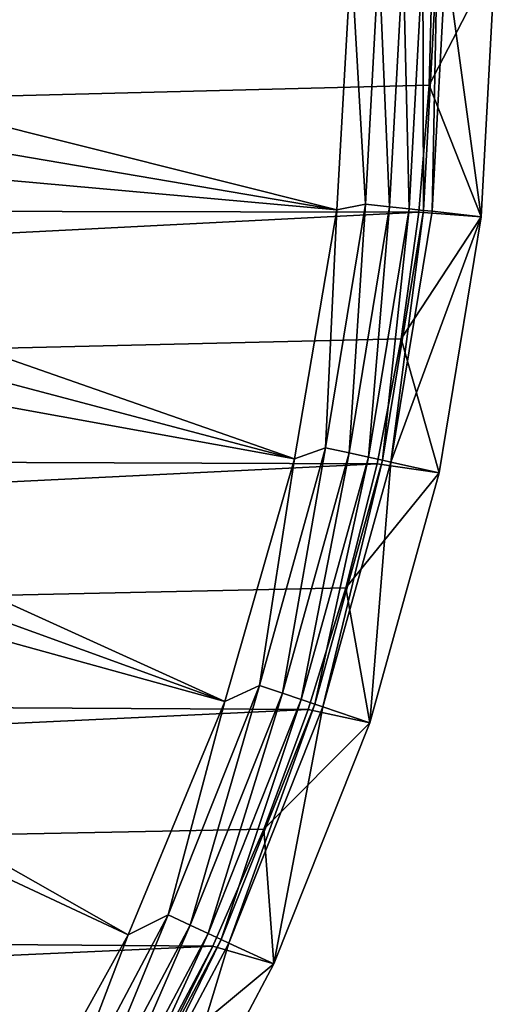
# Model space of a CAD drawing. Header units: metres. Extents: x -109 to 109, y -19 to 107.
# Tile 301 of 315: x 102.55 to 109, y -0.97 to 12.38. Entities that reach past the tile are written whole.
import ezdxf

# ---------------------------------------------------------------- set-up
doc = ezdxf.new("R2010")
doc.units = ezdxf.units.M
doc.layers.add('solid_21_412_310_XXX', color=7, linetype='CONTINUOUS')

msp = doc.modelspace()

# ---------------------------------------------------------------- linework, layer by layer
at = {"layer": 'solid_21_412_310_XXX'}
for points in [[(44.850693, 13.225817, 71.355003), (45.026878, 9.890951, 71.355003), (108.149307, 13.225817, 71.355003)], [(45.026878, 9.890951, 71.355003), (108.101997, 11.496061, 71.355003), (108.149307, 13.225817, 71.355003)], [(106.850075, 9.806185, 65.860069), (93.169479, 12.133242, 60.82386), (93.205246, 13.225817, 60.82386)], [(106.850075, 9.806185, 65.860069), (93.205246, 13.225817, 60.82386), (107.042114, 13.225817, 65.860069)], [(107.236671, 9.883002, 66.043358), (106.850075, 9.806185, 65.860069), (107.042114, 13.225817, 65.860069)], [(107.236671, 9.883002, 66.043358), (107.042114, 13.225817, 65.860069), (107.417915, 13.225817, 66.043358)], [(107.564522, 9.847346, 66.301064), (107.236671, 9.883002, 66.043358), (107.417915, 13.225817, 66.043358)], [(107.564522, 9.847346, 66.301064), (107.417915, 13.225817, 66.043358), (107.747696, 13.225817, 66.301064)], [(107.831871, 9.818271, 66.621765), (107.564522, 9.847346, 66.301064), (107.747696, 13.225817, 66.301064)], [(107.831871, 9.818271, 66.621765), (107.747696, 13.225817, 66.301064), (108.016624, 13.225817, 66.621765)], [(108.027016, 9.797048, 66.991409), (107.831871, 9.818271, 66.621765), (108.016624, 13.225817, 66.621765)], [(108.027016, 9.797048, 66.991409), (108.016624, 13.225817, 66.621765), (108.212914, 13.225817, 66.991409)], [(108.141121, 9.784638, 67.392159), (108.027016, 9.797048, 66.991409), (108.212914, 13.225817, 66.991409)], [(109, 13.225817, 71.205002), (108.149307, 13.225817, 71.355003), (108.101997, 11.496061, 71.355003)], [(108.809448, 9.711635, 71.205002), (109, 13.225817, 71.205002), (108.101997, 11.496061, 71.355003)], [(108.141121, 9.784638, 67.392159), (108.32769, 13.225817, 67.392159), (108.809448, 9.711635, 71.205002)], [(108.141121, 9.784638, 67.392159), (108.212914, 13.225817, 66.991409), (108.32769, 13.225817, 67.392159)], [(108.32769, 13.225817, 67.392159), (109, 13.225817, 71.205002), (108.809448, 9.711635, 71.205002)], [(106.850075, 9.806185, 65.860069), (93.062332, 11.045344, 60.82386), (93.169479, 12.133242, 60.82386)], [(45.026878, 9.890951, 71.355003), (107.960236, 9.771484, 71.355003), (108.101997, 11.496061, 71.355003)], [(108.809448, 9.711635, 71.205002), (108.101997, 11.496061, 71.355003), (107.960236, 9.771484, 71.355003)], [(106.27636, 6.429557, 65.860069), (92.884262, 9.966784, 60.82386), (93.062332, 11.045344, 60.82386)], [(106.850075, 9.806185, 65.860069), (106.27636, 6.429557, 65.860069), (93.062332, 11.045344, 60.82386)], [(45.026878, 9.890951, 71.355003), (45.553402, 6.59357, 71.355003), (107.960236, 9.771484, 71.355003)], [(106.27636, 6.429557, 65.860069), (92.636032, 8.902181, 60.82386), (92.884262, 9.966784, 60.82386)], [(107.236671, 9.883002, 66.043358), (106.695076, 6.579379, 66.043358), (106.850075, 9.806185, 65.860069)], [(107.017143, 6.508486, 66.301064), (106.695076, 6.579379, 66.043358), (107.236671, 9.883002, 66.043358)], [(107.564522, 9.847346, 66.301064), (107.017143, 6.508486, 66.301064), (107.236671, 9.883002, 66.043358)], [(45.553402, 6.59357, 71.355003), (107.724419, 8.057246, 71.355003), (107.960236, 9.771484, 71.355003)], [(106.695076, 6.579379, 66.043358), (106.27636, 6.429557, 65.860069), (106.850075, 9.806185, 65.860069)], [(107.279778, 6.450675, 66.621765), (107.017143, 6.508486, 66.301064), (107.564522, 9.847346, 66.301064)], [(107.831871, 9.818271, 66.621765), (107.279778, 6.450675, 66.621765), (107.564522, 9.847346, 66.301064)], [(107.471489, 6.408477, 66.991409), (107.279778, 6.450675, 66.621765), (107.831871, 9.818271, 66.621765)], [(108.027016, 9.797048, 66.991409), (107.471489, 6.408477, 66.991409), (107.831871, 9.818271, 66.621765)], [(107.58358, 6.383804, 67.392159), (107.471489, 6.408477, 66.991409), (108.027016, 9.797048, 66.991409)], [(108.141121, 9.784638, 67.392159), (107.58358, 6.383804, 67.392159), (108.027016, 9.797048, 66.991409)], [(108.141121, 9.784638, 67.392159), (108.809448, 9.711635, 71.205002), (107.58358, 6.383804, 67.392159)], [(108.809448, 9.711635, 71.205002), (107.960236, 9.771484, 71.355003), (107.724419, 8.057246, 71.355003)], [(107.58358, 6.383804, 67.392159), (108.809448, 9.711635, 71.205002), (108.240143, 6.239148, 71.205002)], [(108.240143, 6.239148, 71.205002), (108.809448, 9.711635, 71.205002), (107.724419, 8.057246, 71.355003)], [(105.328194, 3.138393, 65.860069), (92.318703, 7.856091, 60.82386), (92.636032, 8.902181, 60.82386)], [(106.27636, 6.429557, 65.860069), (105.328194, 3.138393, 65.860069), (92.636032, 8.902181, 60.82386)], [(45.553402, 6.59357, 71.355003), (107.395279, 6.358478, 71.355003), (107.724419, 8.057246, 71.355003)], [(108.240143, 6.239148, 71.205002), (107.724419, 8.057246, 71.355003), (107.395279, 6.358478, 71.355003)], [(105.328194, 3.138393, 65.860069), (91.93364, 6.832995, 60.82386), (92.318703, 7.856091, 60.82386)], [(104.017494, -0.025913, 65.860069), (91.482483, 5.837275, 60.82386), (91.93364, 6.832995, 60.82386)], [(105.328194, 3.138393, 65.860069), (104.017494, -0.025913, 65.860069), (91.93364, 6.832995, 60.82386)], [(45.553402, 6.59357, 71.355003), (46.424351, 3.370162, 71.355003), (107.395279, 6.358478, 71.355003)], [(106.695076, 6.579379, 66.043358), (105.799461, 3.353679, 66.043358), (106.27636, 6.429557, 65.860069)], [(106.111977, 3.24838, 66.301064), (105.799461, 3.353679, 66.043358), (106.695076, 6.579379, 66.043358)], [(107.017143, 6.508486, 66.301064), (106.111977, 3.24838, 66.301064), (106.695076, 6.579379, 66.043358)], [(105.799461, 3.353679, 66.043358), (105.328194, 3.138393, 65.860069), (106.27636, 6.429557, 65.860069)], [(106.366829, 3.162512, 66.621765), (106.111977, 3.24838, 66.301064), (107.017143, 6.508486, 66.301064)], [(107.279778, 6.450675, 66.621765), (106.366829, 3.162512, 66.621765), (107.017143, 6.508486, 66.301064)], [(106.552849, 3.099834, 66.991409), (106.366829, 3.162512, 66.621765), (107.279778, 6.450675, 66.621765)], [(107.471489, 6.408477, 66.991409), (106.552849, 3.099834, 66.991409), (107.279778, 6.450675, 66.621765)], [(46.424351, 3.370162, 71.355003), (106.973785, 4.680241, 71.355003), (107.395279, 6.358478, 71.355003)], [(106.661613, 3.063186, 67.392159), (106.552849, 3.099834, 66.991409), (107.471489, 6.408477, 66.991409)], [(107.58358, 6.383804, 67.392159), (106.661613, 3.063186, 67.392159), (107.471489, 6.408477, 66.991409)], [(107.58358, 6.383804, 67.392159), (107.29879, 2.848712, 71.205002), (106.661613, 3.063186, 67.392159)], [(108.240143, 6.239148, 71.205002), (107.395279, 6.358478, 71.355003), (106.973785, 4.680241, 71.355003)], [(107.58358, 6.383804, 67.392159), (108.240143, 6.239148, 71.205002), (107.29879, 2.848712, 71.205002)], [(107.29879, 2.848712, 71.205002), (108.240143, 6.239148, 71.205002), (106.973785, 4.680241, 71.355003)], [(104.017494, -0.025913, 65.860069), (102.360748, -3.023567, 65.860069), (91.482483, 5.837275, 60.82386)], [(46.424351, 3.370162, 71.355003), (106.461197, 3.02752, 71.355003), (106.973785, 4.680241, 71.355003)], [(107.29879, 2.848712, 71.205002), (106.973785, 4.680241, 71.355003), (106.461197, 3.02752, 71.355003)], [(46.424351, 3.370162, 71.355003), (47.63007, 0.256397, 71.355003), (106.461197, 3.02752, 71.355003)], [(105.799461, 3.353679, 66.043358), (104.560341, 0.243721, 66.043358), (105.328194, 3.138393, 65.860069)], [(104.859642, 0.10525, 66.301064), (104.560341, 0.243721, 66.043358), (105.799461, 3.353679, 66.043358)], [(106.111977, 3.24838, 66.301064), (104.859642, 0.10525, 66.301064), (105.799461, 3.353679, 66.043358)], [(105.103714, -0.007669, 66.621765), (104.859642, 0.10525, 66.301064), (106.111977, 3.24838, 66.301064)], [(106.366829, 3.162512, 66.621765), (105.103714, -0.007669, 66.621765), (106.111977, 3.24838, 66.301064)], [(104.560341, 0.243721, 66.043358), (104.017494, -0.025913, 65.860069), (105.328194, 3.138393, 65.860069)], [(105.28186, -0.090091, 66.991409), (105.103714, -0.007669, 66.621765), (106.366829, 3.162512, 66.621765)], [(106.552849, 3.099834, 66.991409), (105.28186, -0.090091, 66.991409), (106.366829, 3.162512, 66.621765)], [(105.386032, -0.138285, 67.392159), (105.28186, -0.090091, 66.991409), (106.552849, 3.099834, 66.991409)], [(106.661613, 3.063186, 67.392159), (105.386032, -0.138285, 67.392159), (106.552849, 3.099834, 66.991409)], [(47.63007, 0.256397, 71.355003), (105.859047, 1.405282, 71.355003), (106.461197, 3.02752, 71.355003)], [(106.661613, 3.063186, 67.392159), (105.996315, -0.420329, 71.205002), (105.386032, -0.138285, 67.392159)], [(107.29879, 2.848712, 71.205002), (106.461197, 3.02752, 71.355003), (105.859047, 1.405282, 71.355003)], [(106.661613, 3.063186, 67.392159), (107.29879, 2.848712, 71.205002), (105.996315, -0.420329, 71.205002)], [(105.996315, -0.420329, 71.205002), (107.29879, 2.848712, 71.205002), (105.859047, 1.405282, 71.355003)], [(47.63007, 0.256397, 71.355003), (105.169128, -0.181634, 71.355003), (105.859047, 1.405282, 71.355003)], [(105.996315, -0.420329, 71.205002), (105.859047, 1.405282, 71.355003), (105.169128, -0.181634, 71.355003)], [(47.63007, 0.256397, 71.355003), (49.157257, -2.713229, 71.355003), (105.169128, -0.181634, 71.355003)], [(104.560341, 0.243721, 66.043358), (102.992241, -2.714034, 66.043358), (104.017494, -0.025913, 65.860069)], [(103.274811, -2.884053, 66.301064), (102.992241, -2.714034, 66.043358), (104.560341, 0.243721, 66.043358)], [(104.859642, 0.10525, 66.301064), (103.274811, -2.884053, 66.301064), (104.560341, 0.243721, 66.043358)], [(103.505241, -3.022699, 66.621765), (103.274811, -2.884053, 66.301064), (104.859642, 0.10525, 66.301064)], [(105.103714, -0.007669, 66.621765), (103.505241, -3.022699, 66.621765), (104.859642, 0.10525, 66.301064)], [(102.992241, -2.714034, 66.043358), (102.360748, -3.023567, 65.860069), (104.017494, -0.025913, 65.860069)], [(103.673439, -3.123899, 66.991409), (103.505241, -3.022699, 66.621765), (105.103714, -0.007669, 66.621765)], [(105.28186, -0.090091, 66.991409), (103.673439, -3.123899, 66.991409), (105.103714, -0.007669, 66.621765)], [(103.77179, -3.183073, 67.392159), (103.673439, -3.123899, 66.991409), (105.28186, -0.090091, 66.991409)], [(105.386032, -0.138285, 67.392159), (103.77179, -3.183073, 67.392159), (105.28186, -0.090091, 66.991409)], [(49.157257, -2.713229, 71.355003), (103.534363, -3.267636, 71.355003), (105.169128, -0.181634, 71.355003)], [(104.394714, -1.747112, 71.353256), (105.169128, -0.181634, 71.355003), (103.534363, -3.267636, 71.355003)], [(105.386032, -0.138285, 67.392159), (104.347832, -3.529722, 71.205002), (103.77179, -3.183073, 67.392159)], [(105.386032, -0.138285, 67.392159), (105.996315, -0.420329, 71.205002), (104.347832, -3.529722, 71.205002)], [(105.996315, -0.420329, 71.205002), (105.169128, -0.181634, 71.355003), (104.394714, -1.747112, 71.353256)], [(104.347832, -3.529722, 71.205002), (105.996315, -0.420329, 71.205002), (104.394714, -1.747112, 71.353256)]]:
    msp.add_3dface(points, dxfattribs=at)

doc.saveas('drawing.dxf')
